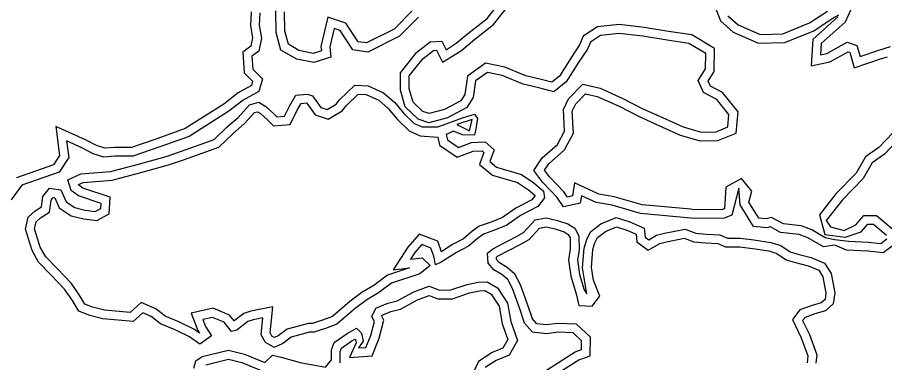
# Model space of a CAD drawing. Extents: x 2160437 to 2172832, y 205694 to 212444.
# Drawn here: x 2165488.9 to 2165786.1, y 209056.1 to 209174.3 of the extents above; entities that cross this region are included whole.
import ezdxf

# ---------------------------------------------------------------- set-up
doc = ezdxf.new("R2010")
doc.units = 0
for name, color, linetype in [('RD_EX_H2O', 7, 'Continuous'), ('RD_EX_VEG_ShrubLine', 7, 'Continuous'), ('RD_EX_VEG_TreeLine', 7, 'Continuous')]:
    doc.layers.add(name, color=color, linetype=linetype)

msp = doc.modelspace()

# ---------------------------------------------------------------- linework, layer by layer
at = {"layer": 'RD_EX_H2O'}
for points in [[(2165789.9, 209096.9), (2165785.61, 209093.68), (2165780.31, 209094.21), (2165773.04, 209094.53), (2165768.97, 209096.3), (2165765.09, 209095.66), (2165759.8, 209098.78), (2165756.81, 209099.93), (2165750.44, 209100.63), (2165746.99, 209102.57), (2165745.69, 209102.2), (2165741.15, 209102.71), (2165736.6, 209110.05), (2165736.17, 209115.74), (2165733.69, 209106.57), (2165731.12, 209105.49), (2165720.96, 209105.42), (2165702.39, 209107.09), (2165692.71, 209109.94), (2165687.2, 209110.84), (2165682.15, 209113.17), (2165681.76, 209110.67), (2165676.04, 209109.35), (2165673.83, 209112.65), (2165668.97, 209117.76), (2165665.87, 209121.82), (2165668.74, 209126.13), (2165674.03, 209130.78), (2165676.43, 209135.25), (2165676.02, 209142.71), (2165677.74, 209146.39), (2165682.63, 209151.44), (2165688.58, 209150.02), (2165696.38, 209146.51), (2165703.04, 209143.1), (2165709.98, 209140.01), (2165717.02, 209136.74), (2165723.24, 209134.98), (2165728.34, 209135.12), (2165732.34, 209136.75), (2165732.74, 209141.03), (2165728.53, 209146.17), (2165724.05, 209148.57), (2165722.16, 209152.68), (2165724.71, 209156.59), (2165724.8, 209161.91), (2165719.02, 209165.34), (2165711.53, 209166.4), (2165703.22, 209167.82), (2165695.15, 209168.77), (2165688.69, 209168.05), (2165685.23, 209165.78), (2165684.22, 209163.41), (2165681.3, 209158.98), (2165676.89, 209152.13), (2165672.69, 209148.73), (2165667.58, 209150.09), (2165662.22, 209151.43), (2165655.05, 209154.3), (2165649.94, 209155.39), (2165645.93, 209152.49), (2165645.13, 209146.8), (2165642.92, 209143.38), (2165636.33, 209139.9), (2165629.93, 209138.16), (2165626.28, 209139.46), (2165621.82, 209143.63), (2165620.14, 209149.37), (2165620.19, 209155.3), (2165625.8, 209162.39), (2165630.38, 209165.85), (2165634.29, 209166.07), (2165635.78, 209163.18), (2165639.3, 209165.39), (2165643.76, 209169.08), (2165649.86, 209173.91), (2165653.15, 209178.04)], [(2165775.63, 209179.47), (2165772.53, 209172.59), (2165764.38, 209165.3), (2165764.11, 209161.43), (2165766.31, 209161.86), (2165773.23, 209165.78), (2165776.59, 209164.65), (2165777.65, 209160.81), (2165784.13, 209163.02), (2165788.14, 209164.28)], [(2165572, 209175.84), (2165571.74, 209171.59), (2165572.5, 209167.16), (2165571.57, 209162.72), (2165569.27, 209160.92), (2165569.56, 209156.56), (2165572.89, 209153.22), (2165571.59, 209148.85), (2165566.22, 209145.88), (2165561.32, 209142.1), (2165547.75, 209133.46), (2165537.71, 209129.88), (2165528.49, 209126.71), (2165522.28, 209126.74), (2165518.48, 209126.39), (2165514.88, 209127.58), (2165510.92, 209129.61), (2165505.74, 209131.96), (2165506.47, 209126.23), (2165503.16, 209121.25), (2165490.45, 209116.77), (2165486.75, 209111.82)], [(2165626.29, 209174.35), (2165619.83, 209167.77), (2165608.98, 209162.37), (2165603.87, 209163.14), (2165599.54, 209169.75), (2165597.44, 209170.45), (2165595.91, 209164.14), (2165596.33, 209160.68), (2165590.44, 209158.8), (2165584.67, 209160), (2165579.19, 209163.03), (2165577.56, 209169.07), (2165577.4, 209176.46)], [(2165732.36, 209174.81), (2165735.84, 209171.72), (2165743.41, 209168.4), (2165751.24, 209168.65), (2165760.38, 209172.35), (2165766.54, 209176.39)], [(2165790.59, 209132.17), (2165786.04, 209127.46), (2165781.83, 209124.43), (2165778.77, 209119.07), (2165771.64, 209111.83), (2165766.09, 209104.76), (2165767.51, 209102.54), (2165772.22, 209101.26), (2165776.16, 209103.28), (2165779.01, 209106.42), (2165783.32, 209106.41), (2165789.56, 209101.14)], [(2165670.18, 209053.53), (2165680.02, 209059.72), (2165682.21, 209060.52), (2165682.25, 209063.5), (2165679.31, 209066.24), (2165674.17, 209066.45), (2165670.17, 209065.98), (2165665.42, 209066.44), (2165662.69, 209069.6), (2165660.99, 209074.77), (2165658.52, 209081.43), (2165656.93, 209084.48), (2165654.92, 209086.21), (2165652.19, 209087.88), (2165650.17, 209090.07), (2165649.94, 209093.56), (2165651.85, 209095.03), (2165659.72, 209099.14), (2165662.38, 209100.59), (2165666.29, 209104.92), (2165670.13, 209105.6), (2165673.93, 209104.75), (2165677.56, 209103.61), (2165679.94, 209102.07), (2165681.29, 209099.52), (2165681.37, 209094.7), (2165680.81, 209091.19), (2165681.47, 209086.29), (2165683.08, 209080.96), (2165684.07, 209079.57), (2165683.35, 209083.77), (2165682.6, 209088.51), (2165683.15, 209095.29), (2165683.99, 209098.19), (2165685.3, 209100.88), (2165688.88, 209103.62), (2165694.09, 209105.78), (2165698.79, 209104.26), (2165703.7, 209102.12), (2165703.99, 209099.04), (2165705.23, 209098.15), (2165707.89, 209099.69), (2165710.64, 209100.35), (2165717.68, 209101.72), (2165721.37, 209100.36), (2165724.92, 209100.03), (2165729.62, 209099.87), (2165732.24, 209098.71), (2165736.57, 209098.64), (2165741.25, 209098.08), (2165747.1, 209097.23), (2165750.51, 209096.17), (2165753.69, 209094.01), (2165756.35, 209093.21), (2165760.87, 209092.02), (2165765.5, 209090.08), (2165767.76, 209086.57), (2165769.02, 209079.95), (2165768.48, 209076.14), (2165765.83, 209073.8), (2165762.15, 209072.73), (2165758.81, 209071.56), (2165757.97, 209070.48), (2165760.29, 209065.68), (2165762.88, 209058.78), (2165762.55, 209055.84)], [(2165549.34, 209054.16), (2165550.02, 209056.67), (2165552.21, 209058.13), (2165561.19, 209060.32), (2165566.73, 209058.99), (2165573.67, 209056.06), (2165576.27, 209058.59), (2165579.24, 209057.95), (2165585.82, 209056.16), (2165594.5, 209054.57), (2165596.48, 209057.08), (2165596.51, 209060.47), (2165597.46, 209062.98), (2165601.91, 209066.07), (2165605.05, 209067.83), (2165606.85, 209066.1), (2165607.33, 209063.36), (2165605.78, 209061.1), (2165608.33, 209061.26), (2165609.96, 209065.38), (2165611.27, 209070.18), (2165610.34, 209071.86), (2165611.76, 209074.66), (2165615.86, 209076.41), (2165619.04, 209077.17), (2165624.76, 209080.33), (2165630.05, 209082.27), (2165633.56, 209080.87), (2165637.45, 209080.94), (2165643.06, 209082.81), (2165646.84, 209083.65), (2165649.87, 209083.73), (2165653.4, 209081.71), (2165656.86, 209076.47), (2165657.93, 209070.13), (2165660.23, 209063.65), (2165657.38, 209058.66), (2165652.98, 209056.84), (2165649.21, 209054.45)]]:
    msp.add_lwpolyline(points, dxfattribs=at)
msp.add_lwpolyline([(2165544.83, 209128.35), (2165556.27, 209132.41), (2165560.83, 209136.74), (2165564.56, 209140.03), (2165568.46, 209144.3), (2165571.58, 209145.18), (2165574, 209143.79), (2165576.74, 209141.25), (2165577.81, 209140.19), (2165580.4, 209140.4), (2165582.1, 209143.91), (2165584.33, 209147.6), (2165588.29, 209148.02), (2165590.01, 209147.39), (2165592.83, 209143.42), (2165595.04, 209142.66), (2165598.15, 209144.55), (2165599.25, 209146.01), (2165604.51, 209150.99), (2165609.09, 209150.86), (2165614.36, 209148.43), (2165618.1, 209145.18), (2165621.28, 209141.4), (2165624.88, 209137.94), (2165627.57, 209136.74), (2165633.02, 209136.73), (2165637.09, 209138.32), (2165641.42, 209139.9), (2165645.55, 209141.11), (2165646.6, 209139.59), (2165646.04, 209136.07), (2165645.56, 209133.97), (2165641.39, 209134), (2165638.36, 209135.26), (2165635.88, 209134.18), (2165636.27, 209132.28), (2165640.01, 209129.76), (2165644.5, 209131.39), (2165649.23, 209131.61), (2165652.27, 209128.94), (2165650.82, 209124.86), (2165653.08, 209122.99), (2165661.61, 209120.52), (2165665.83, 209117.64), (2165669.14, 209114.76), (2165669.47, 209112.53), (2165667.21, 209109.49), (2165661.29, 209106.4), (2165656.57, 209103.13), (2165652.34, 209101.38), (2165648.57, 209100.06), (2165646.45, 209098.45), (2165643.51, 209095.94), (2165639.32, 209093.76), (2165634.15, 209090.42), (2165632.18, 209089.57), (2165631.61, 209092.47), (2165630.59, 209095.28), (2165627.43, 209096.46), (2165625.04, 209093.75), (2165623.6, 209091.52), (2165627.65, 209091.95), (2165630.39, 209089.32), (2165626.77, 209086.48), (2165617.12, 209083.28), (2165612.68, 209079.93), (2165608.62, 209077.56), (2165604.69, 209074.63), (2165598.41, 209069.28), (2165594.5, 209067.75), (2165590.52, 209066.47), (2165588.98, 209066.48), (2165582.66, 209064.83), (2165579.88, 209062.66), (2165576.93, 209061.25), (2165573.88, 209062.97), (2165572.38, 209065.63), (2165572.99, 209071.4), (2165569.66, 209070.75), (2165567.86, 209070.19), (2165564.1, 209067.23), (2165562.26, 209066.68), (2165559.74, 209069.89), (2165555.76, 209071.57), (2165552.46, 209070.8), (2165553.37, 209068.45), (2165555.37, 209065.29), (2165551.45, 209062.4), (2165547.84, 209064.91), (2165542.98, 209067.25), (2165537.96, 209069.35), (2165534.74, 209071.91), (2165531.86, 209073.1), (2165528.61, 209070.19), (2165518.22, 209071.03), (2165513.69, 209072.19), (2165509.96, 209073.71), (2165507.75, 209077.32), (2165505.08, 209081.24), (2165500.46, 209086.06), (2165496.15, 209090.48), (2165493.96, 209094.45), (2165491.7, 209101.72), (2165492.55, 209105.89), (2165494.98, 209108.08), (2165497.11, 209109.4), (2165497.65, 209112.98), (2165499.9, 209115.79), (2165503.82, 209115.19), (2165505.64, 209111.11), (2165508.53, 209109.14), (2165512.16, 209108.21), (2165515.56, 209107.79), (2165517.47, 209108.8), (2165517.58, 209110.57), (2165509.86, 209113.14), (2165507.34, 209115.04), (2165506.13, 209118.66), (2165510.61, 209120.67), (2165520.83, 209121.49), (2165530.37, 209124.02), (2165539.82, 209126.58)], close=True, dxfattribs=at)
at = {"layer": 'RD_EX_VEG_ShrubLine'}
for points in [[(2165727.4, 209179.27), (2165729.82, 209173.05), (2165734.2, 209169.16), (2165742.83, 209165.38), (2165751.87, 209165.67), (2165761.78, 209169.68), (2165768.1, 209173.82), (2165770.37, 209175.11)], [(2165624.14, 209176.44), (2165618.04, 209170.23), (2165608.49, 209165.48), (2165605.64, 209165.91), (2165601.48, 209172.26), (2165595.3, 209174.34), (2165592.86, 209164.32), (2165593.05, 209162.78), (2165590.28, 209161.9), (2165585.28, 209162.94), (2165585.28, 209162.94), (2165581.76, 209165.04), (2165580.56, 209169.5), (2165580.41, 209176.12)], [(2165786.78, 209098.31), (2165784.74, 209096.78), (2165780.52, 209097.21), (2165773.73, 209097.51), (2165769.04, 209098.09), (2165765.68, 209098.8), (2165761.11, 209101.5), (2165757.53, 209102.87), (2165751.38, 209103.54), (2165747.37, 209105.8), (2165745.44, 209105.24), (2165742.94, 209105.53), (2165739.54, 209111.01), (2165740.53, 209114.79), (2165737.04, 209119.1), (2165731.68, 209116.08), (2165731.18, 209108.77), (2165730.5, 209108.49), (2165721.08, 209108.42), (2165719.57, 209108.56), (2165702.95, 209110.05), (2165693.38, 209112.87), (2165688.09, 209113.73), (2165679.8, 209117.57), (2165679.11, 209113.13), (2165677.39, 209112.74), (2165676.18, 209114.53), (2165671.26, 209119.71), (2165669.55, 209121.94), (2165671.02, 209124.14), (2165676.42, 209128.88), (2165679.47, 209134.58), (2165679.05, 209142.12), (2165680.25, 209144.66), (2165683.59, 209148.13), (2165687.61, 209147.17), (2165695.08, 209143.81), (2165701.74, 209140.39), (2165708.74, 209137.28), (2165715.98, 209133.92), (2165722.86, 209131.97), (2165728.97, 209132.14), (2165735.16, 209134.66), (2165735.84, 209141.97), (2165730.47, 209148.53), (2165726.36, 209150.74), (2165725.58, 209152.43), (2165727.69, 209155.67), (2165727.83, 209163.6), (2165720.03, 209168.23), (2165712, 209169.36), (2165703.65, 209170.79), (2165695.16, 209171.79), (2165687.65, 209170.96), (2165682.82, 209167.79), (2165681.56, 209164.83), (2165678.79, 209160.62), (2165674.63, 209154.16), (2165671.99, 209152.02), (2165668.33, 209153), (2165663.15, 209154.29), (2165655.92, 209157.18), (2165649.26, 209158.6), (2165643.14, 209154.17), (2165642.25, 209147.87), (2165640.83, 209145.66), (2165635.23, 209142.71), (2165630.05, 209141.3), (2165627.87, 209142.08), (2165624.47, 209145.26), (2165623.15, 209149.78), (2165623.18, 209154.25), (2165627.91, 209160.23), (2165631.46, 209162.91), (2165632.52, 209162.97), (2165634.61, 209158.91), (2165641.06, 209162.95), (2165645.65, 209166.75), (2165651.99, 209171.77), (2165656.05, 209176.86)], [(2165770.05, 209174.4), (2165761.48, 209166.73), (2165760.85, 209157.72), (2165767.36, 209159.01), (2165773.54, 209162.51), (2165774.12, 209162.31), (2165775.61, 209156.95), (2165785.06, 209160.17), (2165787.07, 209160.8)], [(2165788.84, 209134.68), (2165784.07, 209129.74), (2165779.55, 209126.48), (2165776.36, 209120.89), (2165769.39, 209113.81), (2165763.73, 209106.61), (2165763.73, 209106.61), (2165765.61, 209099.94), (2165772.6, 209099.02), (2165778.01, 209100.86), (2165780.33, 209103.42), (2165782.22, 209103.42), (2165786.67, 209099.65)], [(2165671.72, 209050.96), (2165681.34, 209057.01), (2165685.19, 209058.41), (2165685.26, 209064.79), (2165680.54, 209069.19), (2165674.06, 209069.46), (2165670.14, 209069), (2165666.91, 209069.31), (2165665.36, 209071.11), (2165663.82, 209075.76), (2165661.27, 209082.65), (2165659.32, 209086.38), (2165656.7, 209088.64), (2165654.11, 209090.22), (2165653.09, 209091.32), (2165653.04, 209092.16), (2165653.47, 209092.49), (2165661.13, 209096.49), (2165664.27, 209098.2), (2165667.82, 209102.14), (2165670.06, 209102.54), (2165673.16, 209101.85), (2165676.28, 209100.87), (2165677.66, 209099.98), (2165678.3, 209098.76), (2165678.34, 209096.42), (2165678.36, 209094.91), (2165677.78, 209091.23), (2165678.53, 209085.65), (2165680.35, 209079.62), (2165681.28, 209075.57), (2165685.84, 209075.37), (2165688.46, 209078.85), (2165686.31, 209084.26), (2165685.62, 209088.63), (2165686.12, 209094.74), (2165686.8, 209097.11), (2165687.68, 209098.93), (2165690.39, 209101), (2165694.21, 209102.59), (2165697.73, 209101.45), (2165700.88, 209100.08), (2165701.13, 209097.4), (2165705.06, 209094.58), (2165709.02, 209096.88), (2165711.28, 209097.42), (2165717.43, 209098.62), (2165720.69, 209097.41), (2165724.73, 209097.03), (2165728.94, 209096.89), (2165731.58, 209095.71), (2165736.37, 209095.65), (2165740.86, 209095.11), (2165746.43, 209094.3), (2165749.19, 209093.44), (2165752.38, 209091.27), (2165755.54, 209090.32), (2165759.9, 209089.18), (2165763.48, 209087.67), (2165764.92, 209085.44), (2165765.98, 209079.88), (2165765.67, 209077.66), (2165764.35, 209076.5), (2165761.23, 209075.59), (2165756.99, 209074.1), (2165754.46, 209070.86), (2165757.53, 209064.5), (2165759.82, 209058.4), (2165759.55, 209056.04)], [(2165599.47, 209056.02), (2165599.5, 209059.91), (2165599.94, 209061.05), (2165603.5, 209063.52), (2165604.57, 209064.13), (2165604.77, 209063.94), (2165604.77, 209063.94), (2165604.93, 209062.83), (2165602.66, 209057.87), (2165610.42, 209058.39), (2165612.81, 209064.43), (2165614.49, 209070.56), (2165613.73, 209071.92), (2165613.94, 209072.33), (2165616.81, 209073.55), (2165620.14, 209074.35), (2165626.01, 209077.59), (2165630, 209079.06), (2165633.01, 209077.86), (2165637.96, 209077.94), (2165643.86, 209079.91), (2165647.21, 209080.66), (2165649.11, 209080.71), (2165651.29, 209079.46), (2165654.01, 209075.34), (2165655.02, 209069.37), (2165656.94, 209063.95), (2165655.28, 209061.04), (2165651.59, 209059.51), (2165646.85, 209056.5), (2165644.07, 209050.4)], [(2165553.44, 209055.34), (2165561.19, 209057.23), (2165565.79, 209056.13), (2165574.34, 209052.53)]]:
    msp.add_lwpolyline(points, dxfattribs=at)
for points in [[(2165498.58, 209092.28), (2165496.73, 209095.63), (2165494.79, 209101.88), (2165495.29, 209104.32), (2165496.79, 209105.67), (2165499.87, 209107.58), (2165500.5, 209111.73), (2165501.16, 209112.56), (2165501.74, 209112.48), (2165503.25, 209109.11), (2165507.28, 209106.37), (2165511.6, 209105.26), (2165516.14, 209104.7), (2165520.37, 209106.95), (2165520.71, 209112.7), (2165511.27, 209115.83), (2165509.89, 209116.87), (2165509.83, 209117.03), (2165511.37, 209117.72), (2165521.34, 209118.52), (2165531.14, 209121.12), (2165540.71, 209123.72), (2165545.83, 209125.53), (2165557.87, 209129.79), (2165562.85, 209134.53), (2165566.67, 209137.89), (2165570.1, 209141.64), (2165571.18, 209141.95), (2165572.21, 209141.35), (2165574.66, 209139.09), (2165576.67, 209137.08), (2165582.35, 209137.55), (2165584.74, 209142.48), (2165586.13, 209144.77), (2165587.91, 209144.97), (2165588.1, 209144.9), (2165590.94, 209140.89), (2165595.39, 209139.37), (2165600.19, 209142.28), (2165601.5, 209144), (2165605.67, 209147.96), (2165608.39, 209147.88), (2165612.72, 209145.88), (2165615.95, 209143.07), (2165619.09, 209139.34), (2165623.18, 209135.41), (2165626.93, 209133.74), (2165633.01, 209133.26), (2165633.57, 209130.49), (2165639.59, 209126.42), (2165645.1, 209128.42), (2165648.16, 209128.56), (2165648.77, 209128.03), (2165647.29, 209123.89), (2165651.65, 209120.28), (2165660.32, 209117.77), (2165664, 209115.26), (2165666.28, 209113.27), (2165665.21, 209111.83), (2165659.73, 209108.97), (2165655.12, 209105.78), (2165651.26, 209104.18), (2165647.13, 209102.73), (2165644.56, 209100.79), (2165641.82, 209098.45), (2165637.81, 209096.36), (2165634.23, 209094.04), (2165632.94, 209097.61), (2165626.54, 209099.99), (2165622.65, 209095.56), (2165617.66, 209087.88), (2165623.23, 209088.47), (2165615.71, 209085.97), (2165611.01, 209082.43), (2165606.96, 209080.06), (2165602.82, 209076.98), (2165596.84, 209071.9), (2165593.49, 209070.58), (2165590.06, 209069.48), (2165588.6, 209069.48), (2165581.3, 209067.58), (2165578.29, 209065.23), (2165577.04, 209064.63), (2165576.08, 209065.17), (2165575.47, 209066.27), (2165576.41, 209075.13), (2165568.92, 209073.66), (2165566.44, 209072.88), (2165563.2, 209070.34), (2165561.62, 209072.35), (2165556.03, 209074.71), (2165548.43, 209072.95), (2165550.68, 209067.09), (2165551.25, 209066.19), (2165549.36, 209067.51), (2165544.21, 209069.99), (2165539.5, 209071.95), (2165536.28, 209074.52), (2165531.26, 209076.6), (2165527.57, 209073.28), (2165518.71, 209074), (2165514.63, 209075.04), (2165512, 209076.11), (2165510.27, 209078.95), (2165507.42, 209083.13), (2165502.61, 209088.15)], [(2165644.71, 209139.28), (2165639.49, 209137.58), (2165643.81, 209135.41)]]:
    msp.add_lwpolyline(points, close=True, dxfattribs=at)
at = {"layer": 'RD_EX_VEG_TreeLine'}
msp.add_lwpolyline([(2165569.01, 209176.11), (2165568.73, 209171.42), (2165569.45, 209167.22), (2165568.86, 209164.4), (2165566.17, 209162.3), (2165566.65, 209155.24), (2165569.51, 209152.37), (2165569.06, 209150.88), (2165564.57, 209148.39), (2165559.59, 209144.56), (2165546.43, 209136.17), (2165536.72, 209132.71), (2165527.99, 209129.71), (2165522.15, 209129.74), (2165518.83, 209129.43), (2165516.04, 209130.35), (2165512.23, 209132.31), (2165502.09, 209136.91), (2165503.35, 209126.96), (2165501.22, 209123.74), (2165488.59, 209119.29)], dxfattribs=at)

doc.saveas('drawing.dxf')
